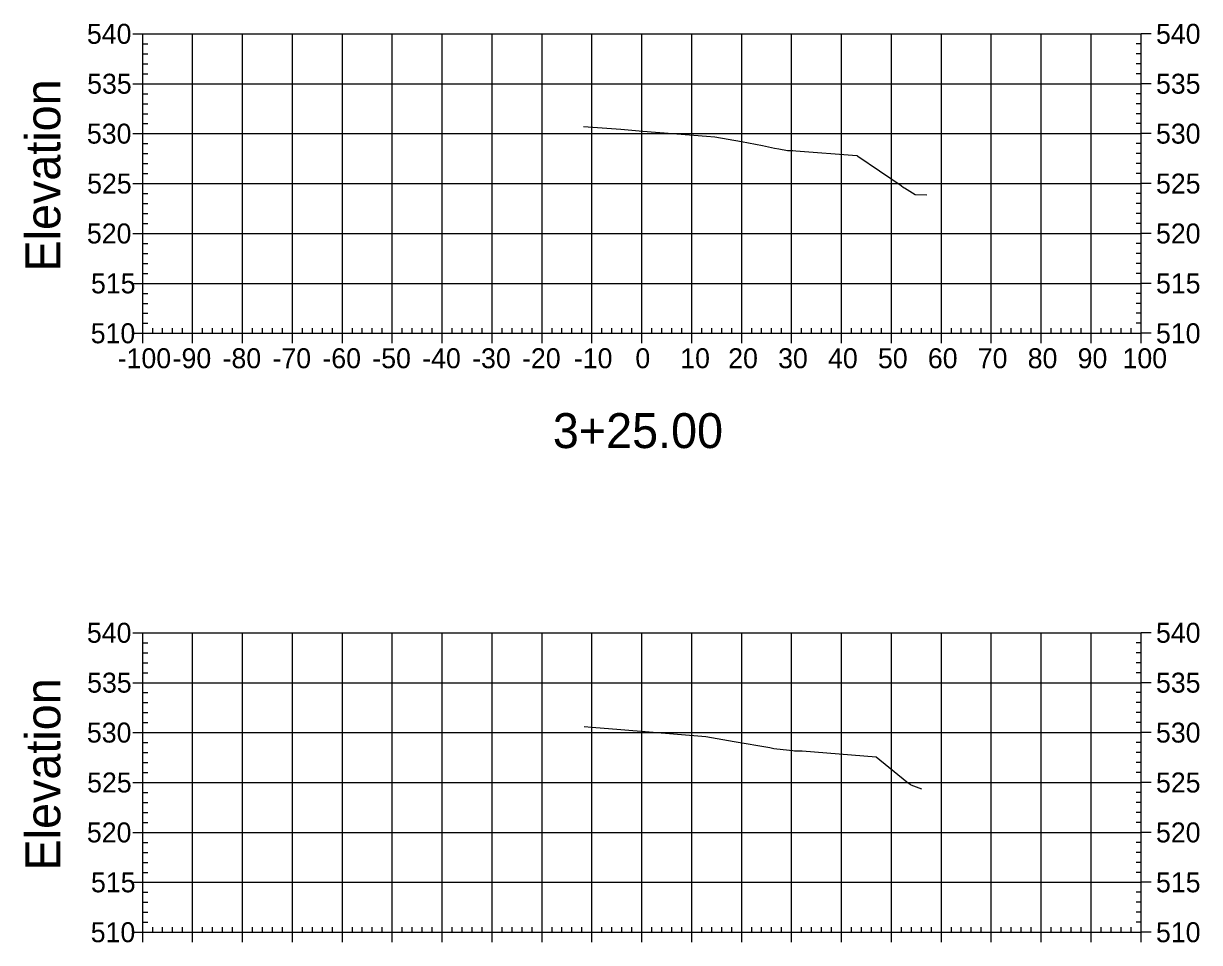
# Model space of a CAD drawing. Extents: x 708103 to 717568, y 374476 to 378707.
# Drawn here: x 715682.6 to 715918.2, y 377346 to 377530.1 of the extents above; entities that cross this region are included whole.
import ezdxf

# ---------------------------------------------------------------- set-up
doc = ezdxf.new("R2010")
doc.units = 0
for name, color, linetype in [('1', 7, 'Continuous'), ('57', 7, 'Continuous'), ('60', 7, 'Continuous'), ('Existing', 7, 'Continuous')]:
    doc.layers.add(name, color=color, linetype=linetype)

msp = doc.modelspace()

# ---------------------------------------------------------------- linework, layer by layer
at = {"layer": '57'}
for p, q in [((715704.5, 377528.07), (715706.5, 377528.07)), ((715706.5, 377528.07), (715906.5, 377528.07)), ((715706.5, 377468.07), (715706.5, 377528.07)), ((715706.5, 377468.07), (715706.5, 377528.07)), ((715716.5, 377468.07), (715716.5, 377528.07)), ((715726.5, 377468.07), (715726.5, 377528.07)), ((715736.5, 377468.07), (715736.5, 377528.07)), ((715746.5, 377468.07), (715746.5, 377528.07)), ((715756.5, 377468.07), (715756.5, 377528.07)), ((715766.5, 377468.07), (715766.5, 377528.07)), ((715776.5, 377468.07), (715776.5, 377528.07)), ((715786.5, 377468.07), (715786.5, 377528.07)), ((715796.5, 377468.07), (715796.5, 377528.07)), ((715806.5, 377468.07), (715806.5, 377528.07)), ((715816.5, 377468.07), (715816.5, 377528.07)), ((715826.5, 377468.07), (715826.5, 377528.07)), ((715836.5, 377468.07), (715836.5, 377528.07)), ((715846.5, 377468.07), (715846.5, 377528.07)), ((715856.5, 377468.07), (715856.5, 377528.07)), ((715866.5, 377468.07), (715866.5, 377528.07)), ((715876.5, 377468.07), (715876.5, 377528.07)), ((715886.5, 377468.07), (715886.5, 377528.07)), ((715896.5, 377468.07), (715896.5, 377528.07)), ((715906.5, 377468.07), (715906.5, 377528.07)), ((715906.5, 377468.07), (715906.5, 377528.07)), ((715908.5, 377528.07), (715906.5, 377528.07)), ((715706.5, 377526.07), (715707.5, 377526.07)), ((715906.5, 377526.07), (715905.5, 377526.07)), ((715706.5, 377524.07), (715707.5, 377524.07)), ((715906.5, 377524.07), (715905.5, 377524.07)), ((715706.5, 377522.07), (715707.5, 377522.07)), ((715906.5, 377522.07), (715905.5, 377522.07)), ((715706.5, 377520.07), (715707.5, 377520.07)), ((715906.5, 377520.07), (715905.5, 377520.07)), ((715704.5, 377518.07), (715706.5, 377518.07)), ((715706.5, 377518.07), (715906.5, 377518.07)), ((715706.5, 377516.07), (715707.5, 377516.07)), ((715906.5, 377516.07), (715905.5, 377516.07)), ((715908.5, 377518.07), (715906.5, 377518.07)), ((715706.5, 377514.07), (715707.5, 377514.07)), ((715906.5, 377514.07), (715905.5, 377514.07)), ((715706.5, 377512.07), (715707.5, 377512.07)), ((715906.5, 377512.07), (715905.5, 377512.07)), ((715706.5, 377510.07), (715707.5, 377510.07)), ((715906.5, 377510.07), (715905.5, 377510.07)), ((715704.5, 377508.07), (715706.5, 377508.07)), ((715706.5, 377508.07), (715906.5, 377508.07)), ((715908.5, 377508.07), (715906.5, 377508.07)), ((715706.5, 377506.07), (715707.5, 377506.07)), ((715706.5, 377504.07), (715707.5, 377504.07)), ((715906.5, 377506.07), (715905.5, 377506.07)), ((715906.5, 377504.07), (715905.5, 377504.07)), ((715706.5, 377502.07), (715707.5, 377502.07)), ((715906.5, 377502.07), (715905.5, 377502.07)), ((715706.5, 377500.07), (715707.5, 377500.07)), ((715906.5, 377500.07), (715905.5, 377500.07)), ((715704.5, 377498.07), (715706.5, 377498.07)), ((715706.5, 377498.07), (715906.5, 377498.07)), ((715908.5, 377498.07), (715906.5, 377498.07)), ((715706.5, 377496.07), (715707.5, 377496.07)), ((715906.5, 377496.07), (715905.5, 377496.07)), ((715706.5, 377494.07), (715707.5, 377494.07)), ((715906.5, 377494.07), (715905.5, 377494.07)), ((715706.5, 377492.07), (715707.5, 377492.07)), ((715706.5, 377490.07), (715707.5, 377490.07)), ((715906.5, 377492.07), (715905.5, 377492.07)), ((715906.5, 377490.07), (715905.5, 377490.07)), ((715704.5, 377488.07), (715706.5, 377488.07)), ((715706.5, 377488.07), (715906.5, 377488.07)), ((715908.5, 377488.07), (715906.5, 377488.07)), ((715706.5, 377486.07), (715707.5, 377486.07)), ((715906.5, 377486.07), (715905.5, 377486.07)), ((715706.5, 377484.07), (715707.5, 377484.07)), ((715906.5, 377484.07), (715905.5, 377484.07)), ((715706.5, 377482.07), (715707.5, 377482.07)), ((715906.5, 377482.07), (715905.5, 377482.07)), ((715706.5, 377480.07), (715707.5, 377480.07)), ((715906.5, 377480.07), (715905.5, 377480.07)), ((715704.5, 377478.07), (715706.5, 377478.07)), ((715706.5, 377478.07), (715906.5, 377478.07)), ((715706.5, 377476.07), (715707.5, 377476.07)), ((715906.5, 377476.07), (715905.5, 377476.07)), ((715908.5, 377478.07), (715906.5, 377478.07)), ((715706.5, 377474.07), (715707.5, 377474.07)), ((715906.5, 377474.07), (715905.5, 377474.07)), ((715706.5, 377472.07), (715707.5, 377472.07)), ((715906.5, 377472.07), (715905.5, 377472.07)), ((715706.5, 377470.07), (715707.5, 377470.07)), ((715708.5, 377468.07), (715708.5, 377469.07)), ((715710.5, 377468.07), (715710.5, 377469.07)), ((715712.5, 377468.07), (715712.5, 377469.07)), ((715714.5, 377468.07), (715714.5, 377469.07)), ((715718.5, 377468.07), (715718.5, 377469.07)), ((715720.5, 377468.07), (715720.5, 377469.07)), ((715722.5, 377468.07), (715722.5, 377469.07)), ((715724.5, 377468.07), (715724.5, 377469.07)), ((715728.5, 377468.07), (715728.5, 377469.07)), ((715730.5, 377468.07), (715730.5, 377469.07)), ((715732.5, 377468.07), (715732.5, 377469.07)), ((715734.5, 377468.07), (715734.5, 377469.07)), ((715738.5, 377468.07), (715738.5, 377469.07)), ((715740.5, 377468.07), (715740.5, 377469.07)), ((715742.5, 377468.07), (715742.5, 377469.07)), ((715744.5, 377468.07), (715744.5, 377469.07)), ((715748.5, 377468.07), (715748.5, 377469.07)), ((715750.5, 377468.07), (715750.5, 377469.07)), ((715752.5, 377468.07), (715752.5, 377469.07)), ((715754.5, 377468.07), (715754.5, 377469.07)), ((715758.5, 377468.07), (715758.5, 377469.07)), ((715760.5, 377468.07), (715760.5, 377469.07)), ((715762.5, 377468.07), (715762.5, 377469.07)), ((715764.5, 377468.07), (715764.5, 377469.07)), ((715768.5, 377468.07), (715768.5, 377469.07)), ((715770.5, 377468.07), (715770.5, 377469.07)), ((715772.5, 377468.07), (715772.5, 377469.07)), ((715774.5, 377468.07), (715774.5, 377469.07)), ((715778.5, 377468.07), (715778.5, 377469.07)), ((715780.5, 377468.07), (715780.5, 377469.07)), ((715782.5, 377468.07), (715782.5, 377469.07)), ((715784.5, 377468.07), (715784.5, 377469.07)), ((715788.5, 377468.07), (715788.5, 377469.07)), ((715790.5, 377468.07), (715790.5, 377469.07)), ((715792.5, 377468.07), (715792.5, 377469.07)), ((715794.5, 377468.07), (715794.5, 377469.07)), ((715798.5, 377468.07), (715798.5, 377469.07)), ((715800.5, 377468.07), (715800.5, 377469.07)), ((715802.5, 377468.07), (715802.5, 377469.07)), ((715804.5, 377468.07), (715804.5, 377469.07)), ((715808.5, 377468.07), (715808.5, 377469.07)), ((715810.5, 377468.07), (715810.5, 377469.07)), ((715812.5, 377468.07), (715812.5, 377469.07)), ((715814.5, 377468.07), (715814.5, 377469.07)), ((715818.5, 377468.07), (715818.5, 377469.07)), ((715820.5, 377468.07), (715820.5, 377469.07)), ((715822.5, 377468.07), (715822.5, 377469.07)), ((715824.5, 377468.07), (715824.5, 377469.07)), ((715828.5, 377468.07), (715828.5, 377469.07)), ((715830.5, 377468.07), (715830.5, 377469.07)), ((715832.5, 377468.07), (715832.5, 377469.07)), ((715834.5, 377468.07), (715834.5, 377469.07)), ((715838.5, 377468.07), (715838.5, 377469.07)), ((715840.5, 377468.07), (715840.5, 377469.07)), ((715842.5, 377468.07), (715842.5, 377469.07)), ((715844.5, 377468.07), (715844.5, 377469.07)), ((715848.5, 377468.07), (715848.5, 377469.07)), ((715850.5, 377468.07), (715850.5, 377469.07)), ((715852.5, 377468.07), (715852.5, 377469.07)), ((715854.5, 377468.07), (715854.5, 377469.07)), ((715858.5, 377468.07), (715858.5, 377469.07)), ((715860.5, 377468.07), (715860.5, 377469.07)), ((715862.5, 377468.07), (715862.5, 377469.07)), ((715864.5, 377468.07), (715864.5, 377469.07)), ((715868.5, 377468.07), (715868.5, 377469.07)), ((715870.5, 377468.07), (715870.5, 377469.07)), ((715872.5, 377468.07), (715872.5, 377469.07)), ((715874.5, 377468.07), (715874.5, 377469.07)), ((715878.5, 377468.07), (715878.5, 377469.07)), ((715880.5, 377468.07), (715880.5, 377469.07)), ((715882.5, 377468.07), (715882.5, 377469.07)), ((715884.5, 377468.07), (715884.5, 377469.07)), ((715888.5, 377468.07), (715888.5, 377469.07)), ((715890.5, 377468.07), (715890.5, 377469.07)), ((715892.5, 377468.07), (715892.5, 377469.07)), ((715894.5, 377468.07), (715894.5, 377469.07)), ((715898.5, 377468.07), (715898.5, 377469.07)), ((715900.5, 377468.07), (715900.5, 377469.07)), ((715902.5, 377468.07), (715902.5, 377469.07)), ((715904.5, 377468.07), (715904.5, 377469.07)), ((715906.5, 377470.07), (715905.5, 377470.07)), ((715704.5, 377468.07), (715706.5, 377468.07)), ((715706.5, 377468.07), (715906.5, 377468.07)), ((715706.5, 377468.07), (715906.5, 377468.07)), ((715706.5, 377466.07), (715706.5, 377468.07)), ((715716.5, 377466.07), (715716.5, 377468.07)), ((715726.5, 377466.07), (715726.5, 377468.07)), ((715736.5, 377466.07), (715736.5, 377468.07)), ((715746.5, 377466.07), (715746.5, 377468.07)), ((715756.5, 377466.07), (715756.5, 377468.07)), ((715766.5, 377466.07), (715766.5, 377468.07)), ((715776.5, 377466.07), (715776.5, 377468.07)), ((715786.5, 377466.07), (715786.5, 377468.07)), ((715796.5, 377466.07), (715796.5, 377468.07)), ((715806.5, 377466.07), (715806.5, 377468.07)), ((715816.5, 377466.07), (715816.5, 377468.07)), ((715826.5, 377466.07), (715826.5, 377468.07)), ((715836.5, 377466.07), (715836.5, 377468.07)), ((715846.5, 377466.07), (715846.5, 377468.07)), ((715856.5, 377466.07), (715856.5, 377468.07)), ((715866.5, 377466.07), (715866.5, 377468.07)), ((715876.5, 377466.07), (715876.5, 377468.07)), ((715886.5, 377466.07), (715886.5, 377468.07)), ((715896.5, 377466.07), (715896.5, 377468.07)), ((715906.5, 377466.07), (715906.5, 377468.07)), ((715908.5, 377468.07), (715906.5, 377468.07)), ((715704.5, 377408.07), (715706.5, 377408.07)), ((715706.5, 377408.07), (715906.5, 377408.07)), ((715706.5, 377348.07), (715706.5, 377408.07)), ((715706.5, 377348.07), (715706.5, 377408.07)), ((715716.5, 377348.07), (715716.5, 377408.07)), ((715726.5, 377348.07), (715726.5, 377408.07)), ((715736.5, 377348.07), (715736.5, 377408.07)), ((715746.5, 377348.07), (715746.5, 377408.07)), ((715756.5, 377348.07), (715756.5, 377408.07)), ((715766.5, 377348.07), (715766.5, 377408.07)), ((715776.5, 377348.07), (715776.5, 377408.07)), ((715786.5, 377348.07), (715786.5, 377408.07)), ((715796.5, 377348.07), (715796.5, 377408.07)), ((715806.5, 377348.07), (715806.5, 377408.07)), ((715816.5, 377348.07), (715816.5, 377408.07)), ((715826.5, 377348.07), (715826.5, 377408.07)), ((715836.5, 377348.07), (715836.5, 377408.07)), ((715846.5, 377348.07), (715846.5, 377408.07)), ((715856.5, 377348.07), (715856.5, 377408.07)), ((715866.5, 377348.07), (715866.5, 377408.07)), ((715876.5, 377348.07), (715876.5, 377408.07)), ((715886.5, 377348.07), (715886.5, 377408.07)), ((715896.5, 377348.07), (715896.5, 377408.07)), ((715906.5, 377348.07), (715906.5, 377408.07)), ((715906.5, 377348.07), (715906.5, 377408.07)), ((715908.5, 377408.07), (715906.5, 377408.07)), ((715706.5, 377406.07), (715707.5, 377406.07)), ((715906.5, 377406.07), (715905.5, 377406.07)), ((715706.5, 377404.07), (715707.5, 377404.07)), ((715906.5, 377404.07), (715905.5, 377404.07)), ((715706.5, 377402.07), (715707.5, 377402.07)), ((715906.5, 377402.07), (715905.5, 377402.07)), ((715704.5, 377398.07), (715706.5, 377398.07)), ((715706.5, 377400.07), (715707.5, 377400.07)), ((715706.5, 377398.07), (715906.5, 377398.07)), ((715906.5, 377400.07), (715905.5, 377400.07)), ((715908.5, 377398.07), (715906.5, 377398.07)), ((715706.5, 377396.07), (715707.5, 377396.07)), ((715906.5, 377396.07), (715905.5, 377396.07)), ((715706.5, 377394.07), (715707.5, 377394.07)), ((715906.5, 377394.07), (715905.5, 377394.07)), ((715706.5, 377392.07), (715707.5, 377392.07)), ((715906.5, 377392.07), (715905.5, 377392.07)), ((715706.5, 377390.07), (715707.5, 377390.07)), ((715906.5, 377390.07), (715905.5, 377390.07)), ((715704.5, 377388.07), (715706.5, 377388.07)), ((715706.5, 377388.07), (715906.5, 377388.07)), ((715908.5, 377388.07), (715906.5, 377388.07)), ((715706.5, 377386.07), (715707.5, 377386.07)), ((715706.5, 377384.07), (715707.5, 377384.07)), ((715906.5, 377386.07), (715905.5, 377386.07)), ((715906.5, 377384.07), (715905.5, 377384.07)), ((715706.5, 377382.07), (715707.5, 377382.07)), ((715906.5, 377382.07), (715905.5, 377382.07)), ((715706.5, 377380.07), (715707.5, 377380.07)), ((715906.5, 377380.07), (715905.5, 377380.07)), ((715704.5, 377378.07), (715706.5, 377378.07)), ((715706.5, 377378.07), (715906.5, 377378.07)), ((715908.5, 377378.07), (715906.5, 377378.07)), ((715706.5, 377376.07), (715707.5, 377376.07)), ((715906.5, 377376.07), (715905.5, 377376.07)), ((715706.5, 377374.07), (715707.5, 377374.07)), ((715906.5, 377374.07), (715905.5, 377374.07)), ((715706.5, 377372.07), (715707.5, 377372.07)), ((715706.5, 377370.07), (715707.5, 377370.07)), ((715906.5, 377372.07), (715905.5, 377372.07)), ((715906.5, 377370.07), (715905.5, 377370.07)), ((715704.5, 377368.07), (715706.5, 377368.07)), ((715706.5, 377368.07), (715906.5, 377368.07)), ((715908.5, 377368.07), (715906.5, 377368.07)), ((715706.5, 377366.07), (715707.5, 377366.07)), ((715906.5, 377366.07), (715905.5, 377366.07)), ((715706.5, 377364.07), (715707.5, 377364.07)), ((715906.5, 377364.07), (715905.5, 377364.07)), ((715706.5, 377362.07), (715707.5, 377362.07)), ((715906.5, 377362.07), (715905.5, 377362.07)), ((715704.5, 377358.07), (715706.5, 377358.07)), ((715706.5, 377360.07), (715707.5, 377360.07)), ((715706.5, 377358.07), (715906.5, 377358.07)), ((715906.5, 377360.07), (715905.5, 377360.07)), ((715908.5, 377358.07), (715906.5, 377358.07)), ((715706.5, 377356.07), (715707.5, 377356.07)), ((715906.5, 377356.07), (715905.5, 377356.07)), ((715706.5, 377354.07), (715707.5, 377354.07)), ((715906.5, 377354.07), (715905.5, 377354.07)), ((715706.5, 377352.07), (715707.5, 377352.07)), ((715906.5, 377352.07), (715905.5, 377352.07)), ((715706.5, 377350.07), (715707.5, 377350.07)), ((715708.5, 377348.07), (715708.5, 377349.07)), ((715710.5, 377348.07), (715710.5, 377349.07)), ((715712.5, 377348.07), (715712.5, 377349.07)), ((715714.5, 377348.07), (715714.5, 377349.07)), ((715718.5, 377348.07), (715718.5, 377349.07)), ((715720.5, 377348.07), (715720.5, 377349.07)), ((715722.5, 377348.07), (715722.5, 377349.07)), ((715724.5, 377348.07), (715724.5, 377349.07)), ((715728.5, 377348.07), (715728.5, 377349.07)), ((715730.5, 377348.07), (715730.5, 377349.07)), ((715732.5, 377348.07), (715732.5, 377349.07)), ((715734.5, 377348.07), (715734.5, 377349.07)), ((715738.5, 377348.07), (715738.5, 377349.07)), ((715740.5, 377348.07), (715740.5, 377349.07)), ((715742.5, 377348.07), (715742.5, 377349.07)), ((715744.5, 377348.07), (715744.5, 377349.07)), ((715748.5, 377348.07), (715748.5, 377349.07)), ((715750.5, 377348.07), (715750.5, 377349.07)), ((715752.5, 377348.07), (715752.5, 377349.07)), ((715754.5, 377348.07), (715754.5, 377349.07)), ((715758.5, 377348.07), (715758.5, 377349.07)), ((715760.5, 377348.07), (715760.5, 377349.07)), ((715762.5, 377348.07), (715762.5, 377349.07)), ((715764.5, 377348.07), (715764.5, 377349.07)), ((715768.5, 377348.07), (715768.5, 377349.07)), ((715770.5, 377348.07), (715770.5, 377349.07)), ((715772.5, 377348.07), (715772.5, 377349.07)), ((715774.5, 377348.07), (715774.5, 377349.07)), ((715778.5, 377348.07), (715778.5, 377349.07)), ((715780.5, 377348.07), (715780.5, 377349.07)), ((715782.5, 377348.07), (715782.5, 377349.07)), ((715784.5, 377348.07), (715784.5, 377349.07)), ((715788.5, 377348.07), (715788.5, 377349.07)), ((715790.5, 377348.07), (715790.5, 377349.07)), ((715792.5, 377348.07), (715792.5, 377349.07)), ((715794.5, 377348.07), (715794.5, 377349.07)), ((715798.5, 377348.07), (715798.5, 377349.07)), ((715800.5, 377348.07), (715800.5, 377349.07)), ((715802.5, 377348.07), (715802.5, 377349.07)), ((715804.5, 377348.07), (715804.5, 377349.07)), ((715808.5, 377348.07), (715808.5, 377349.07)), ((715810.5, 377348.07), (715810.5, 377349.07)), ((715812.5, 377348.07), (715812.5, 377349.07)), ((715814.5, 377348.07), (715814.5, 377349.07)), ((715818.5, 377348.07), (715818.5, 377349.07)), ((715820.5, 377348.07), (715820.5, 377349.07)), ((715822.5, 377348.07), (715822.5, 377349.07)), ((715824.5, 377348.07), (715824.5, 377349.07)), ((715828.5, 377348.07), (715828.5, 377349.07)), ((715830.5, 377348.07), (715830.5, 377349.07)), ((715832.5, 377348.07), (715832.5, 377349.07)), ((715834.5, 377348.07), (715834.5, 377349.07)), ((715838.5, 377348.07), (715838.5, 377349.07)), ((715840.5, 377348.07), (715840.5, 377349.07)), ((715842.5, 377348.07), (715842.5, 377349.07)), ((715844.5, 377348.07), (715844.5, 377349.07)), ((715848.5, 377348.07), (715848.5, 377349.07)), ((715850.5, 377348.07), (715850.5, 377349.07)), ((715852.5, 377348.07), (715852.5, 377349.07)), ((715854.5, 377348.07), (715854.5, 377349.07)), ((715858.5, 377348.07), (715858.5, 377349.07)), ((715860.5, 377348.07), (715860.5, 377349.07)), ((715862.5, 377348.07), (715862.5, 377349.07)), ((715864.5, 377348.07), (715864.5, 377349.07)), ((715868.5, 377348.07), (715868.5, 377349.07)), ((715870.5, 377348.07), (715870.5, 377349.07)), ((715872.5, 377348.07), (715872.5, 377349.07)), ((715874.5, 377348.07), (715874.5, 377349.07)), ((715878.5, 377348.07), (715878.5, 377349.07)), ((715880.5, 377348.07), (715880.5, 377349.07)), ((715882.5, 377348.07), (715882.5, 377349.07)), ((715884.5, 377348.07), (715884.5, 377349.07)), ((715888.5, 377348.07), (715888.5, 377349.07)), ((715890.5, 377348.07), (715890.5, 377349.07)), ((715892.5, 377348.07), (715892.5, 377349.07)), ((715894.5, 377348.07), (715894.5, 377349.07)), ((715898.5, 377348.07), (715898.5, 377349.07)), ((715900.5, 377348.07), (715900.5, 377349.07)), ((715902.5, 377348.07), (715902.5, 377349.07)), ((715904.5, 377348.07), (715904.5, 377349.07)), ((715906.5, 377350.07), (715905.5, 377350.07)), ((715704.5, 377348.07), (715706.5, 377348.07)), ((715706.5, 377348.07), (715906.5, 377348.07)), ((715706.5, 377348.07), (715906.5, 377348.07)), ((715706.5, 377346.07), (715706.5, 377348.07)), ((715716.5, 377346.07), (715716.5, 377348.07)), ((715726.5, 377346.07), (715726.5, 377348.07)), ((715736.5, 377346.07), (715736.5, 377348.07)), ((715746.5, 377346.07), (715746.5, 377348.07)), ((715756.5, 377346.07), (715756.5, 377348.07)), ((715766.5, 377346.07), (715766.5, 377348.07)), ((715776.5, 377346.07), (715776.5, 377348.07)), ((715786.5, 377346.07), (715786.5, 377348.07)), ((715796.5, 377346.07), (715796.5, 377348.07)), ((715806.5, 377346.07), (715806.5, 377348.07)), ((715816.5, 377346.07), (715816.5, 377348.07)), ((715826.5, 377346.07), (715826.5, 377348.07)), ((715836.5, 377346.07), (715836.5, 377348.07)), ((715846.5, 377346.07), (715846.5, 377348.07)), ((715856.5, 377346.07), (715856.5, 377348.07)), ((715866.5, 377346.07), (715866.5, 377348.07)), ((715876.5, 377346.07), (715876.5, 377348.07)), ((715886.5, 377346.07), (715886.5, 377348.07)), ((715896.5, 377346.07), (715896.5, 377348.07)), ((715906.5, 377346.07), (715906.5, 377348.07)), ((715908.5, 377348.07), (715906.5, 377348.07))]:
    msp.add_line(p, q, dxfattribs=at)
at = {"layer": 'Existing'}
for points in [[(715794.78, 377509.53), (715802.31, 377508.95), (715806.72, 377508.59), (715819.48, 377507.57), (715821.15, 377507.44), (715826.45, 377506.5), (715830.69, 377505.7), (715833.04, 377505.17), (715833.92, 377505.06), (715835.71, 377504.7), (715836.72, 377504.68), (715837.37, 377504.61), (715849.56, 377503.66), (715849.62, 377503.65), (715849.67, 377503.61), (715849.79, 377503.54), (715858.44, 377497.66), (715858.91, 377497.26), (715859.13, 377497.22), (715861.28, 377495.88), (715863.56, 377495.82)], [(715794.92, 377389.26), (715796.49, 377389.14), (715802.32, 377388.67), (715819.31, 377387.31), (715825, 377386.27), (715832.11, 377385.1), (715832.97, 377384.9), (715833.55, 377384.84), (715836.73, 377384.47), (715837.09, 377384.41), (715838.62, 377384.42), (715853.44, 377383.21), (715859.59, 377378.19), (715860.24, 377377.72), (715860.4, 377377.57), (715862.51, 377376.77)]]:
    msp.add_lwpolyline(points, dxfattribs=at)

# ---------------------------------------------------------------- texts
at = {"layer": '1'}
msp.add_text('3+25.00', height=7, dxfattribs=at).set_placement((715788.67, 377445.07))
at = {"layer": '57'}
for s, p in [('540', (715695.32, 377526.07)), ('540', (715909.5, 377526.07)), ('535', (715695.37, 377516.07)), ('535', (715909.5, 377516.07)), ('530', (715695.32, 377506.07)), ('530', (715909.5, 377506.07)), ('525', (715695.37, 377496.07)), ('525', (715909.5, 377496.07)), ('520', (715695.32, 377486.07)), ('520', (715909.5, 377486.07)), ('515', (715696.14, 377476.07)), ('515', (715909.5, 377476.07)), ('510', (715696.09, 377466.07)), ('510', (715909.5, 377466.07)), ('-100', (715701.49, 377461.07)), ('-90', (715712.5, 377461.07)), ('-80', (715722.5, 377461.07)), ('-70', (715732.5, 377461.07)), ('-60', (715742.5, 377461.07)), ('-50', (715752.5, 377461.07)), ('-40', (715762.5, 377461.07)), ('-30', (715772.5, 377461.07)), ('-20', (715782.5, 377461.07)), ('-10', (715792.88, 377461.07)), ('0', (715805.2, 377461.07)), ('10', (715814.19, 377461.07)), ('20', (715823.8, 377461.07)), ('30', (715833.8, 377461.07)), ('40', (715843.8, 377461.07)), ('50', (715853.8, 377461.07)), ('60', (715863.8, 377461.07)), ('70', (715873.8, 377461.07)), ('80', (715883.8, 377461.07)), ('90', (715893.8, 377461.07)), ('100', (715902.8, 377461.07)), ('540', (715695.32, 377406.07)), ('540', (715909.5, 377406.07)), ('535', (715695.37, 377396.07)), ('535', (715909.5, 377396.07)), ('530', (715695.32, 377386.07)), ('530', (715909.5, 377386.07)), ('525', (715695.37, 377376.07)), ('525', (715909.5, 377376.07)), ('520', (715695.32, 377366.07)), ('520', (715909.5, 377366.07)), ('515', (715696.14, 377356.07)), ('515', (715909.5, 377356.07)), ('510', (715696.09, 377346.07)), ('510', (715909.5, 377346.07))]:
    msp.add_text(s, height=4, dxfattribs=at).set_placement(p)
at = {"layer": '60'}
for p in [(715690, 377480.44), (715690, 377360.44)]:
    msp.add_text('Elevation', height=7, rotation=90, dxfattribs=at).set_placement(p)

doc.saveas('drawing.dxf')
